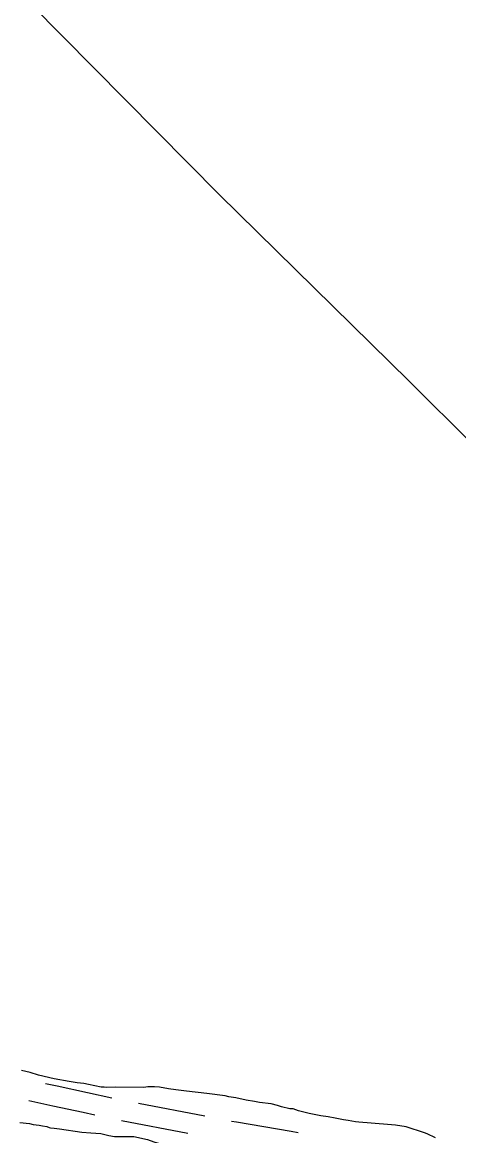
# Model space of a CAD drawing. Extents: x 3704301 to 3742427, y 506229 to 532009.
# Drawn here: x 3720065 to 3720709, y 514791 to 516437 of the extents above; entities that cross this region are included whole.
import ezdxf

# ---------------------------------------------------------------- set-up
doc = ezdxf.new("R2010")
doc.units = 0
for name, color, linetype in [('V-ROAD-CNTR', 7, 'Continuous'), ('V-SITE-VEGE', 7, 'Continuous'), ('V-TOPO-SHOR', 7, 'Continuous')]:
    doc.layers.add(name, color=color, linetype=linetype)

msp = doc.modelspace()

# ---------------------------------------------------------------- linework, layer by layer
at = {"layer": 'V-ROAD-CNTR'}
for p, q in [((3720236.1, 514839.3), (3720334.2, 514820.4)), ((3720211, 514813.6), (3720309.2, 514794.7))]:
    msp.add_line(p, q, dxfattribs=at)
for points in [[(3720099.1, 514868.3), (3720116.2, 514864.7), (3720160.7, 514855.1), (3720196.8, 514847.1)], [(3720074.1, 514842.9), (3720109.9, 514835.4), (3720154.3, 514825.8), (3720171.9, 514821.9)], [(3720373.5, 514812.8), (3720381.1, 514811.4), (3720461.7, 514797.7), (3720472, 514795.8)]]:
    msp.add_lwpolyline(points, dxfattribs=at)
at = {"layer": 'V-SITE-VEGE'}
for points in [[(3720659, 514795.6), (3720631.8, 514804.4), (3720616.1, 514806.7), (3720604.1, 514807.8), (3720561.8, 514811.3), (3720556.9, 514811.4), (3720546, 514813.6), (3720538.9, 514814.7), (3720527, 514816.9), (3720516.7, 514819.2), (3720505.8, 514820.3), (3720488.4, 514823.7), (3720472.7, 514828.1), (3720464.6, 514830.9), (3720459.7, 514830.9), (3720447.7, 514833.7), (3720441.8, 514835.9), (3720432.5, 514838.1), (3720415.2, 514840.4), (3720407.6, 514841.5), (3720395.1, 514843.7), (3720379.9, 514847.1), (3720369.5, 514848.8), (3720364.1, 514849.9), (3720337, 514853.3), (3720307.1, 514856.7), (3720291.3, 514859), (3720280.5, 514860.6), (3720267.4, 514862.9), (3720259.8, 514863.5), (3720250.1, 514863.5), (3720244.1, 514862.5), (3720201.7, 514862.7), (3720189.7, 514862.2), (3720185.4, 514862.8), (3720181, 514862.8), (3720162.6, 514866.7), (3720155.5, 514868.4), (3720145.7, 514869.5), (3720133.8, 514871.2), (3720111.5, 514875.1), (3720088.7, 514880.7), (3720076.2, 514884.6), (3720063.2, 514887.3)], [(3720061.2, 514810.7), (3720075.3, 514809), (3720080.7, 514807.9), (3720089.4, 514806.8), (3720094.3, 514805.6), (3720100.8, 514804.5), (3720104.1, 514803.4)], [(3720104.1, 514803.4), (3720106.2, 514802.9), (3720111.7, 514802.3), (3720119.8, 514801.2), (3720152.4, 514796.1), (3720166, 514795.5), (3720180.7, 514794.3), (3720192.6, 514791.5), (3720200.8, 514789.9), (3720229.6, 514789.7), (3720249.6, 514785.3), (3720258.9, 514782), (3720270.8, 514778.6), (3720276.2, 514777), (3720278.9, 514775.9), (3720289.8, 514772.5), (3720298.5, 514769.2)], [(3720675.2, 514787.9), (3720662.8, 514793.9), (3720659, 514795.6)]]:
    msp.add_lwpolyline(points, dxfattribs=at)
at = {"layer": 'V-TOPO-SHOR'}
msp.add_lwpolyline([(3720119.6, 516528), (3720073.9, 516491.3), (3720070.7, 516486.6), (3720069.5, 516485), (3720069.1, 516481.2), (3720070.3, 516472.6), (3720077.6, 516462.8), (3720356.1, 516181.5), (3720635.8, 515906.7), (3720827.6, 515715.4), (3721078.6, 515459.5), (3721346.3, 515189.9), (3721580.6, 514952.7)], dxfattribs=at)

doc.saveas('drawing.dxf')
